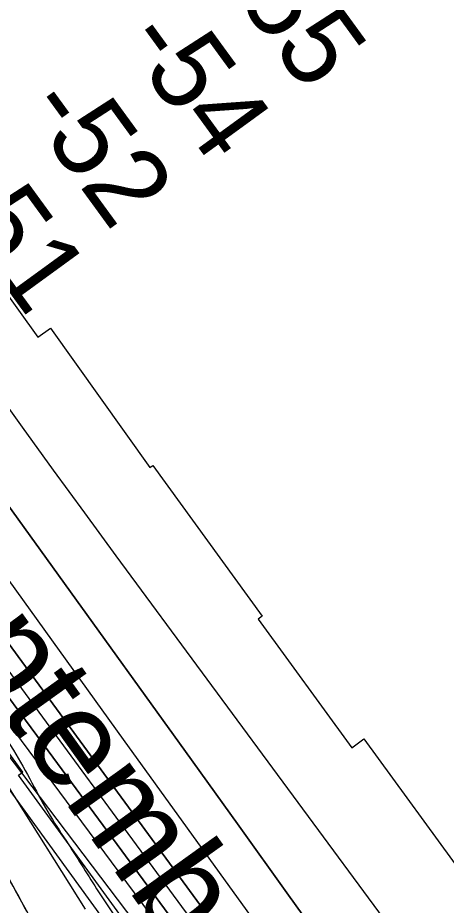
# Model space of a CAD drawing. Extents: x 3892998 to 3931244, y 278583 to 304547.
# Drawn here: x 3903914 to 3904274, y 299264 to 300010 of the extents above; entities that cross this region are included whole.
import ezdxf

# ---------------------------------------------------------------- set-up
doc = ezdxf.new("R2010")
doc.units = 0
for name, color, linetype in [('V-RIVR-EDGE', 7, 'Continuous'), ('V-RIVR-IDEN', 7, 'Continuous'), ('V-RIVR-RANG', 7, 'Continuous'), ('V-RRAP-FSHR', 7, 'Continuous'), ('V-RRAP-RVMT', 7, 'Continuous'), ('V-TOPO-DPTH', 7, 'Continuous'), ('V-TOPO-MAJR', 7, 'Continuous'), ('V-TOPO-MINR', 7, 'Continuous'), ('V-TOPO-WATR', 7, 'Continuous'), ('V-WETL-SWMP', 7, 'Continuous')]:
    doc.layers.add(name, color=color, linetype=linetype)

msp = doc.modelspace()

# ---------------------------------------------------------------- linework, layer by layer
at = {"layer": 'V-RIVR-EDGE'}
msp.add_spline([(3901800, 302280.75), (3901821.35, 302255.34), (3901852.83, 302218.35), (3901878.47, 302180.89), (3901907.49, 302131.77), (3901945.24, 302080.2), (3901978.64, 302034.47), (3902005.75, 302000.41), (3902060.94, 301932.77), (3902101.62, 301884.59), (3902148.1, 301829.11), (3902188.29, 301780.94), (3902273.02, 301676.32), (3902336.45, 301599.91), (3902373.23, 301550.29), (3902435.66, 301461.75), (3902481.16, 301400.45), (3902498.08, 301370.78), (3902573.59, 301268.61), (3902614.73, 301212.18), (3902639.89, 301174.72), (3902676.67, 301122.67), (3902702.33, 301090.07), (3902717.81, 301067.69), (3902729.44, 301058.92), (3902740.57, 301042.38), (3902748.78, 301020.99), (3902799.1, 300946.56), (3902823.28, 300904.74), (3902856.18, 300858.52), (3902877.48, 300828.85), (3902907.5, 300791.87), (3902952.98, 300723.76), (3902991.21, 300669.28), (3903039.12, 300603.11), (3903064.78, 300571.48), (3903083.18, 300547.64), (3903091.39, 300530.14), (3903107.84, 300506.3), (3903122.84, 300483.44), (3903163.5, 300427.49), (3903201.74, 300377.86), (3903235.14, 300335.05), (3903245.78, 300316.08), (3903281.58, 300261.11), (3903312.56, 300219.76), (3903345.46, 300170.63), (3903361.42, 300144.85), (3903395.3, 300097.17), (3903411.74, 300069.94), (3903428.65, 300032.02), (3903446.53, 299997.98), (3903470.24, 299963.44), (3903493.46, 299926.47), (3903530.23, 299871.51), (3903555.4, 299838.91), (3903589.29, 299796.09), (3903617.86, 299762.99), (3903644.98, 299729.9), (3903672.1, 299699.24), (3903702.08, 299649.63), (3903724.35, 299620.44), (3903758.25, 299583.45), (3903801.36, 299535.75), (3903821.21, 299511.9), (3903855.09, 299466.66), (3903910.27, 299394.65), (3903941.22, 299339.21), (3903956.21, 299315.86), (3903981.85, 299275.49), (3904009.44, 299236.08), (3904049.14, 299189.85), (3904076.74, 299156.27)], degree=3, dxfattribs=at)
at = {"layer": 'V-RRAP-FSHR'}
for points in [[(3903675.37, 299660.78), (3903798.24, 299510.59), (3904059.77, 299150.43), (3904303.6, 298810.29), (3904598.47, 298381.98)], [(3903943.91, 299211.5), (3903939.13, 299223.33), (3903925.33, 299252.08), (3903913.19, 299274.33), (3903910.04, 299280.09), (3903894.98, 299307.13), (3903879.61, 299333.98), (3903878.83, 299335.31)]]:
    msp.add_lwpolyline(points, dxfattribs=at)
msp.add_spline([(3904740.13, 298066.04), (3904677.27, 298160.98), (3904560.49, 298322.41), (3904419.25, 298514.05), (3904337.92, 298630.66), (3904206.14, 298797.79), (3904078.62, 298966.69), (3904021.95, 299041.17), (3903983.1, 299102.95), (3903970.03, 299143.61), (3903955.28, 299182.43), (3903939.13, 299223.33), (3903910.04, 299280.09), (3903879.61, 299333.98), (3903826.91, 299420.87), (3903761.88, 299516.66)], degree=3, dxfattribs=at)
at = {"layer": 'V-RRAP-RVMT'}
for p, q in [((3903853.38, 299849.92), (3903930.69, 299741.61)), ((3903930.69, 299741.61), (3903941.43, 299749.26)), ((3903941.43, 299749.26), (3904025.02, 299632.06)), ((3904025.02, 299632.06), (3904027.41, 299633.79)), ((3904027.41, 299633.79), (3904119.32, 299507.29)), ((3904119.32, 299507.29), (3904115.85, 299504.79)), ((3904115.85, 299504.79), (3904194.63, 299396.59)), ((3903918.06, 299376.08), (3903839.36, 299484.39)), ((3904194.63, 299396.59), (3904204.88, 299404.05)), ((3904204.88, 299404.05), (3904296.74, 299277.61)), ((3903914.59, 299373.59), (3903918.06, 299376.08)), ((3904006.5, 299247.08), (3903914.59, 299373.59))]:
    msp.add_line(p, q, dxfattribs=at)
at = {"layer": 'V-TOPO-DPTH'}
for points in [[(3904289.87, 299063.95), (3904219.81, 299162.76), (3904180, 299218.76), (3904140.11, 299274.69), (3904100.09, 299330.54), (3904059.99, 299386.32), (3903836.19, 299696.81), (3903818.34, 299721.57), (3903800.48, 299746.32), (3903782.6, 299771.06), (3903764.72, 299795.79), (3903410.73, 300285.12)], [(3904289.87, 299063.95), (3904219.81, 299162.76), (3904180, 299218.76), (3904140.11, 299274.69), (3904100.09, 299330.54), (3904059.99, 299386.32), (3903836.19, 299696.81), (3903818.34, 299721.57), (3903800.48, 299746.32), (3903782.6, 299771.06), (3903764.72, 299795.79), (3903410.73, 300285.12)], [(3903362.23, 300259.61), (3903633.35, 299864.88), (3903651.7, 299838.23), (3903670.09, 299811.61), (3903688.54, 299785.04), (3903707.04, 299758.5), (3903739.16, 299712.52), (3903741.64, 299708.99), (3903744.13, 299705.48), (3903746.65, 299701.99), (3903749.17, 299698.5), (3903778.74, 299658.01), (3903796.07, 299634.3), (3903813.41, 299610.59), (3903830.76, 299586.88), (3903848.12, 299563.19), (3904216.97, 299060.09), (3904233.32, 299037.7), (3904249.6, 299015.25), (3904265.78, 298992.74), (3904281.9, 298970.17)], [(3904281.9, 298970.17), (3904265.78, 298992.74), (3904249.6, 299015.25), (3904233.32, 299037.7), (3904216.97, 299060.09), (3903848.12, 299563.19), (3903830.76, 299586.88), (3903813.41, 299610.59), (3903796.07, 299634.3), (3903778.74, 299658.01), (3903749.17, 299698.5), (3903746.65, 299701.99), (3903744.13, 299705.48), (3903741.64, 299708.99), (3903739.16, 299712.52), (3903707.04, 299758.5), (3903688.54, 299785.04), (3903670.09, 299811.61), (3903651.7, 299838.23), (3903633.35, 299864.88), (3903362.23, 300259.61)], [(3903550.77, 300036.5), (3903594.59, 299974.03), (3903638.58, 299911.68), (3903682.68, 299849.41), (3903727.46, 299786.39), (3903749.3, 299755.72), (3903771.16, 299725.07), (3903793.09, 299694.47), (3903815.05, 299663.89), (3903948.66, 299478.2), (3904002.4, 299403.6), (3904056.19, 299329.03), (3904110.06, 299254.52), (3904163.99, 299180.05), (3904234.56, 299082.7), (3904253.21, 299056.91), (3904271.82, 299031.09), (3904290.36, 299005.22)], [(3903550.77, 300036.5), (3903594.59, 299974.03), (3903638.58, 299911.68), (3903682.68, 299849.41), (3903727.46, 299786.39), (3903749.3, 299755.72), (3903771.16, 299725.07), (3903793.09, 299694.47), (3903815.05, 299663.89), (3903948.66, 299478.2), (3904002.4, 299403.6), (3904056.19, 299329.03), (3904110.06, 299254.52), (3904163.99, 299180.05), (3904234.56, 299082.7), (3904253.21, 299056.91), (3904271.82, 299031.09), (3904290.36, 299005.22)], [(3904494.55, 298624.4), (3904246.12, 298976.12), (3904237.48, 298988.29), (3904228.79, 299000.42), (3904220.03, 299012.5), (3904211.23, 299024.55), (3904113.17, 299157.95), (3904055.28, 299236.66), (3903997.35, 299315.33), (3903939.37, 299393.97), (3903881.34, 299472.58), (3903743.18, 299659.62), (3903732.38, 299674.38), (3903721.68, 299689.21), (3903711.12, 299704.15), (3903700.65, 299719.14), (3903490.12, 300023.83)]]:
    msp.add_lwpolyline(points, dxfattribs=at)
at = {"layer": 'V-TOPO-MAJR'}
msp.add_lwpolyline([(3903571.36, 300238.66), (3903794.81, 299851.71), (3903817.66, 299813.47), (3903841.25, 299775.72), (3903865.97, 299738.69), (3903891.43, 299702.14), (3903917.51, 299666), (3903943.69, 299629.92), (3903969.99, 299593.94), (3903996.37, 299558.02), (3904302.27, 299143.15)], dxfattribs=at)
at = {"layer": 'V-TOPO-MINR'}
for points in [[(3903410.73, 300285.12), (3903764.72, 299795.79), (3903782.6, 299771.06), (3903800.48, 299746.32), (3903818.34, 299721.57), (3903836.19, 299696.81), (3904059.99, 299386.32), (3904100.09, 299330.54), (3904140.11, 299274.69), (3904180, 299218.76), (3904219.81, 299162.76), (3904289.87, 299063.95)], [(3903362.23, 300259.61), (3903633.35, 299864.88), (3903651.7, 299838.23), (3903670.09, 299811.61), (3903688.54, 299785.04), (3903707.04, 299758.5), (3903739.16, 299712.52), (3903741.64, 299708.99), (3903744.13, 299705.48), (3903746.65, 299701.99), (3903749.17, 299698.5), (3903778.74, 299658.01), (3903796.07, 299634.3), (3903813.41, 299610.59), (3903830.76, 299586.88), (3903848.12, 299563.19), (3904216.97, 299060.09), (3904233.32, 299037.7), (3904249.6, 299015.25), (3904265.78, 298992.74), (3904281.9, 298970.17)], [(3903332.73, 300229.75), (3903681.47, 299722.51), (3903695.91, 299701.76), (3903710.5, 299681.11), (3903725.31, 299660.62), (3903740.27, 299640.25), (3904011.77, 299274.59), (3904046.44, 299227.83), (3904081.06, 299181.03), (3904115.61, 299134.18), (3904150.12, 299087.3), (3904208.54, 299007.79), (3904213.78, 299000.62), (3904218.98, 298993.43), (3904224.14, 298986.21), (3904229.27, 298978.96), (3904571.08, 298493.02)], [(3903550.77, 300036.5), (3903594.59, 299974.03), (3903638.58, 299911.68), (3903682.68, 299849.41), (3903727.46, 299786.39), (3903749.3, 299755.72), (3903771.16, 299725.07), (3903793.09, 299694.47), (3903815.05, 299663.89), (3903948.66, 299478.2), (3904002.4, 299403.6), (3904056.19, 299329.03), (3904110.06, 299254.52), (3904163.99, 299180.05), (3904234.56, 299082.7), (3904253.21, 299056.91), (3904271.82, 299031.09), (3904290.36, 299005.22)], [(3903500.59, 300032.84), (3903546.8, 299965.56), (3903593.17, 299898.4), (3903639.65, 299831.31), (3903719.88, 299715.81), (3903726.36, 299706.56), (3903732.89, 299697.34), (3903739.5, 299688.17), (3903746.15, 299679.04), (3903820.65, 299577.62), (3903864.59, 299517.8), (3903908.53, 299457.98), (3903952.47, 299398.16), (3903996.41, 299338.34), (3904214.04, 299042.03), (3904226.56, 299024.89), (3904239.02, 299007.71), (3904251.39, 298990.47), (3904263.71, 298973.19), (3904417.84, 298755.75)], [(3903490.12, 300023.83), (3903700.65, 299719.14), (3903711.12, 299704.15), (3903721.68, 299689.21), (3903732.38, 299674.38), (3903743.18, 299659.62), (3903881.34, 299472.58), (3903939.37, 299393.97), (3903997.35, 299315.33), (3904055.28, 299236.66), (3904113.17, 299157.95), (3904211.23, 299024.55), (3904220.03, 299012.5), (3904228.79, 299000.42), (3904237.48, 298988.29), (3904246.12, 298976.12), (3904494.55, 298624.4)]]:
    msp.add_lwpolyline(points, dxfattribs=at)
at = {"layer": 'V-TOPO-WATR'}
msp.add_lwpolyline([(3903457.93, 300008.17), (3903654.18, 299726.88), (3903674.4, 299698.25), (3903694.85, 299669.78), (3903715.63, 299641.55), (3903736.63, 299613.49), (3904135.48, 299086.92), (3904147.98, 299070.34), (3904160.45, 299053.72), (3904172.84, 299037.06), (3904185.19, 299020.35), (3904206.02, 298992.06), (3904207.9, 298989.47), (3904209.77, 298986.87), (3904211.61, 298984.25), (3904213.44, 298981.61), (3904268.23, 298901.62), (3904297.1, 298858.77)], dxfattribs=at)
at = {"layer": 'V-WETL-SWMP'}
msp.add_lwpolyline([(3903932.07, 299209.53), (3903863.69, 299336.24), (3903818.33, 299404.95), (3903744.12, 299514.4), (3903658.65, 299635.49), (3903579.98, 299743.16), (3903579.69, 299747.97), (3903583.09, 299752.34), (3903593.09, 299754.02), (3903604.45, 299749.03), (3903620.79, 299732.87), (3903712.27, 299618.33), (3903817.11, 299485.84), (3903904.81, 299365.82), (3903970.6, 299260.95)], dxfattribs=at)

# ---------------------------------------------------------------- texts
at = {"layer": 'V-RIVR-IDEN'}
msp.add_text('September', height=83, rotation=305.68217, dxfattribs=at).set_placement((3903782.57, 299588.68))
at = {"layer": 'V-RIVR-RANG'}
for s, p in [('-55', (3904080.57, 300050.48)), ('-54', (3904000.68, 299990.31)), ('-52', (3903917.99, 299933.98)), ('-51', (3903846.8, 299861.87))]:
    msp.add_text(s, height=67, rotation=306.06928, dxfattribs=at).set_placement(p)

doc.saveas('drawing.dxf')
